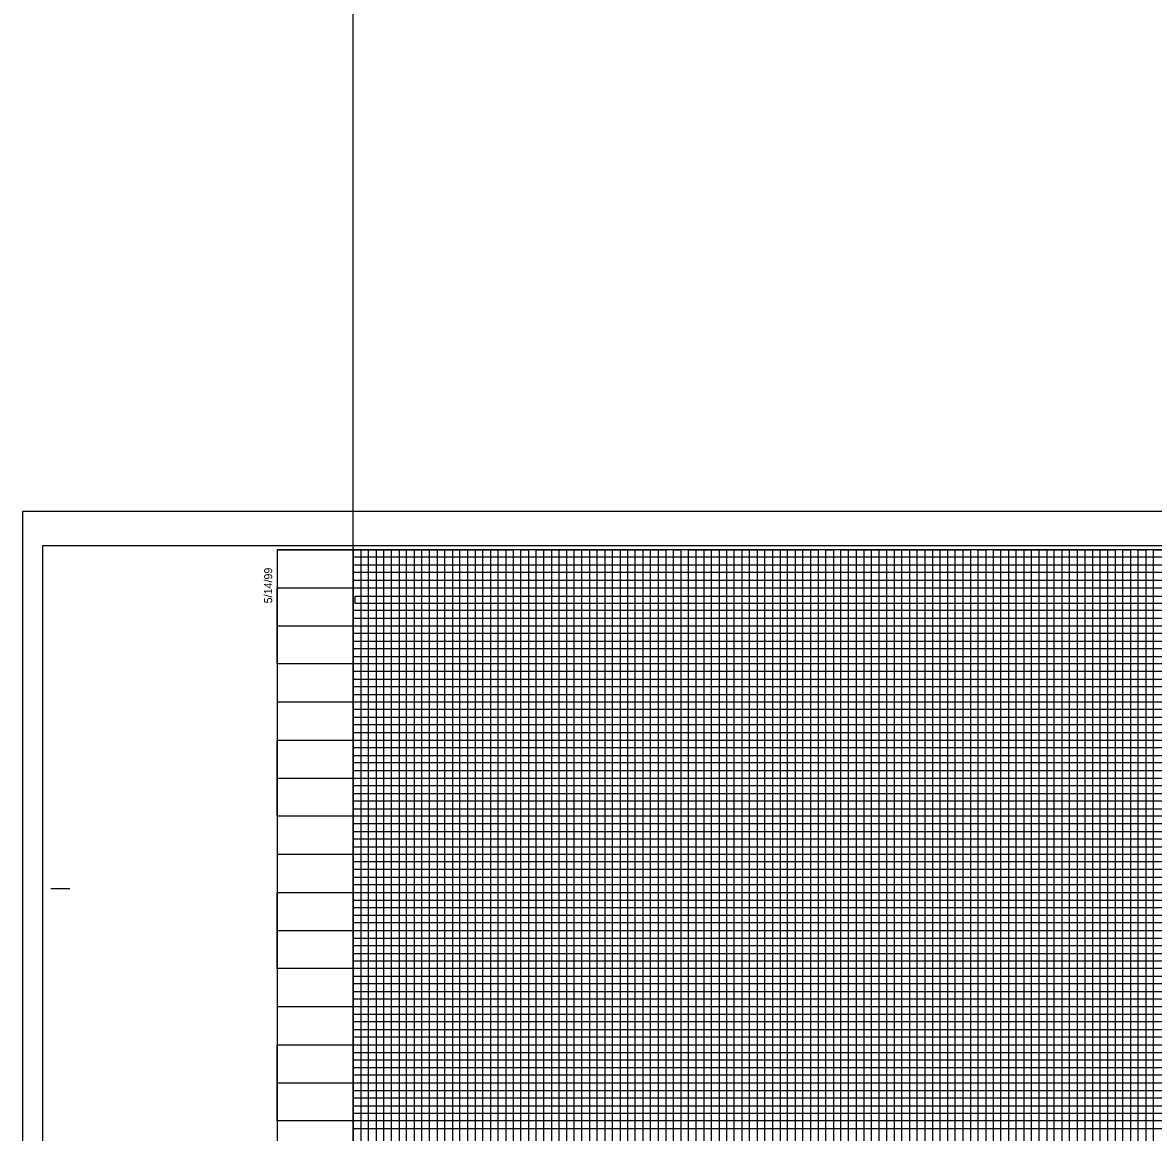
# Model space of a CAD drawing. Extents: x 2345490 to 2445302, y 465165 to 573888.
# Drawn here: x 2410678 to 2411420, y 533138 to 533867 of the extents above; entities that cross this region are included whole.
import ezdxf

# ---------------------------------------------------------------- set-up
doc = ezdxf.new("R2010")
doc.units = 0
for name, color, linetype in [('Old_Level_18', 7, 'Continuous'), ('Old_Level_41', 7, 'Continuous'), ('Old_Level_42', 7, 'Continuous'), ('Old_Level_43', 7, 'Continuous'), ('Old_Level_50', 7, 'Continuous'), ('Old_Level_51', 7, 'Continuous'), ('Old_Level_63', 7, 'Continuous')]:
    doc.layers.add(name, color=color, linetype=linetype)

msp = doc.modelspace()

# ---------------------------------------------------------------- linework, layer by layer
at = {"layer": 'Old_Level_18'}
msp.add_lwpolyline([(2412345.325, 533520.5875), (2410845.325, 533520.5875), (2410845.325, 532470.5875), (2412345.325, 532470.5875)], close=True, dxfattribs=at)
at = {"layer": 'Old_Level_41'}
msp.add_line((2410696.825, 533298.0875), (2410709.325, 533298.0875), dxfattribs=at)
for points in [[(2410845.325, 533520.5875), (2410895.325, 533520.5875), (2410895.325, 532495.5875), (2410945.325, 532495.5875), (2410945.325, 533520.5875), (2410995.325, 533520.5875), (2410995.325, 532495.5875), (2411045.325, 532495.5875), (2411045.325, 533520.5875), (2411095.325, 533520.5875), (2411095.325, 532495.5875), (2411145.325, 532495.5875), (2411145.325, 533520.5875), (2411195.325, 533520.5875), (2411195.325, 532495.5875), (2411245.325, 532495.5875), (2411245.325, 533520.5875), (2411295.325, 533520.5875), (2411295.325, 532495.5875), (2411345.325, 532495.5875), (2411345.325, 533520.5875), (2411395.325, 533520.5875), (2411395.325, 532495.5875), (2411445.325, 532495.5875)], [(2410920.325, 532495.5875), (2410920.325, 533520.5875), (2410970.325, 533520.5875), (2410970.325, 532495.5875), (2411020.325, 532495.5875), (2411020.325, 533520.5875), (2411070.325, 533520.5875), (2411070.325, 532495.5875), (2411120.325, 532495.5875), (2411120.325, 533520.5875), (2411170.325, 533520.5875), (2411170.325, 532495.5875), (2411220.325, 532495.5875), (2411220.325, 533520.5875), (2411270.325, 533520.5875), (2411270.325, 532495.5875), (2411320.325, 532495.5875), (2411320.325, 533520.5875), (2411370.325, 533520.5875), (2411370.325, 532495.5875), (2411420.325, 532495.5875), (2411420.325, 533520.5875), (2411470.325, 533520.5875)], [(2410845.325, 533470.5875), (2412145.275, 533470.5875)], [(2412145.275, 533420.5875), (2410845.325, 533420.5875), (2410845.325, 533370.5375), (2412345.325, 533370.5375)], [(2412345.325, 533345.5875), (2410845.325, 533345.5875), (2410845.325, 533395.5875), (2412145.275, 533395.5875)], [(2412345.325, 533320.5875), (2410845.325, 533320.5875), (2410845.325, 533270.5875), (2412345.325, 533270.5875)], [(2412345.325, 533245.5875), (2410845.325, 533245.5875), (2410845.325, 533295.5875), (2412345.325, 533295.5875)], [(2412345.325, 533220.5875), (2410845.325, 533220.5875), (2410845.325, 533170.5875), (2412345.325, 533170.5875)]]:
    msp.add_lwpolyline(points, dxfattribs=at)
at = {"layer": 'Old_Level_42'}
for points in [[(2412145.275, 533445.5875), (2410845.425, 533445.5875), (2410845.425, 533495.5375), (2412145.275, 533495.5375)], [(2412345.325, 533145.5875), (2410845.325, 533145.5875), (2410845.325, 533195.5875), (2412345.325, 533195.5875)]]:
    msp.add_lwpolyline(points, dxfattribs=at)
at = {"layer": 'Old_Level_43'}
for p, q in [((2412295.325, 533340.5875), (2410895.325, 533340.5875)), ((2410895.325, 533340.5875), (2410895.325, 533335.5875)), ((2410895.325, 533335.5875), (2412295.325, 533335.5875)), ((2412295.325, 533315.5875), (2410895.325, 533315.5875))]:
    msp.add_line(p, q, dxfattribs=at)
for points in [[(2410900.325, 533520.5875), (2410905.325, 533520.5875), (2410910.325, 533520.5875), (2410915.325, 533520.5875), (2410925.325, 533520.5875), (2410892.275, 533520.5875), (2410897.275, 533520.5875), (2410855.325, 533520.5875), (2410860.325, 533520.5875), (2410865.325, 533520.5875), (2410875.325, 533520.5875), (2410880.325, 533520.5875), (2410885.325, 533520.5875), (2410890.325, 533520.5875), (2410900.325, 533520.5875), (2410900.325, 532495.5875)], [(2410905.325, 532495.5875), (2410905.325, 533520.5875), (2410910.325, 533520.5875), (2410910.325, 532495.5875)], [(2410915.325, 532495.5875), (2410915.325, 533520.5875), (2410925.325, 533520.5875), (2410925.325, 532495.5875)], [(2410930.325, 532495.5875), (2410930.325, 533520.5875), (2410935.325, 533520.5875), (2410935.325, 532495.5875)], [(2410940.325, 532495.5875), (2410940.325, 533520.5875), (2410950.325, 533520.5875), (2410950.325, 532495.5875)], [(2410955.325, 532495.5875), (2410955.325, 533520.5875), (2410960.325, 533520.5875), (2410960.325, 532495.5875)], [(2410965.325, 532495.5875), (2410965.325, 533520.5875), (2410975.325, 533520.5875), (2410975.325, 532495.5875)], [(2410980.325, 532495.5875), (2410980.325, 533520.5875), (2410985.325, 533520.5875), (2410985.325, 532495.5875)], [(2410990.325, 532495.5875), (2410990.325, 533520.5875), (2411000.325, 533520.5875), (2411000.325, 532495.5875)], [(2411005.325, 532495.5875), (2411005.325, 533520.5875), (2411010.325, 533520.5875), (2411010.325, 532495.5875)], [(2411015.325, 532495.5875), (2411015.325, 533520.5875), (2411025.325, 533520.5875), (2411025.325, 532495.5875)], [(2411030.325, 532495.5875), (2411030.325, 533520.5875), (2411035.325, 533520.5875), (2411035.325, 532495.5875)], [(2411040.325, 532495.5875), (2411040.325, 533520.5875), (2411050.325, 533520.5875), (2411050.325, 532495.5875)], [(2411055.325, 532495.5875), (2411055.325, 533520.5875), (2411060.325, 533520.5875), (2411060.325, 532495.5875)], [(2411065.325, 532495.5875), (2411065.325, 533520.5875), (2411075.325, 533520.5875), (2411075.325, 532495.5875)], [(2411080.325, 532495.5875), (2411080.325, 533520.5875), (2411085.325, 533520.5875), (2411085.325, 532495.5875)], [(2411090.325, 532495.5875), (2411090.325, 533520.5875), (2411100.325, 533520.5875), (2411100.325, 532495.5875)], [(2411105.325, 532495.5875), (2411105.325, 533520.5875), (2411105.325, 533520.5875), (2411110.325, 533520.5875), (2411110.325, 532495.5875)], [(2411115.325, 532495.5875), (2411115.325, 533520.5875), (2411125.325, 533520.5875), (2411125.325, 532495.5875)], [(2411130.325, 532495.5875), (2411130.325, 533520.5875), (2411135.325, 533520.5875), (2411135.325, 532495.5875)], [(2411140.325, 532495.5875), (2411140.325, 533520.5875), (2411150.325, 533520.5875), (2411150.325, 532495.5875)], [(2411155.325, 532495.5875), (2411155.325, 533520.5875), (2411160.325, 533520.5875), (2411160.325, 532495.5875)], [(2411165.325, 532495.5875), (2411165.325, 533520.5875), (2411175.325, 533520.5875), (2411175.325, 532495.5875)], [(2411180.325, 532495.5875), (2411180.325, 533520.5875), (2411185.325, 533520.5875), (2411185.325, 532495.5875)], [(2411190.325, 532495.5875), (2411190.325, 533520.5875), (2411200.325, 533520.5875), (2411200.325, 532495.5875)], [(2411205.325, 532495.5875), (2411205.325, 533520.5875), (2411210.325, 533520.5875), (2411210.325, 532495.5875)], [(2411215.325, 532495.5875), (2411215.325, 533520.5875), (2411225.325, 533520.5875), (2411225.325, 532495.5875)], [(2411230.325, 533520.5875), (2411230.325, 532495.5875), (2411235.325, 532495.5875), (2411235.325, 533520.5875)], [(2411240.325, 532495.5875), (2411240.325, 533520.5875), (2411250.325, 533520.5875), (2411250.325, 532495.5875)], [(2411255.325, 532495.5875), (2411255.325, 533520.5875), (2411260.325, 533520.5875), (2411260.325, 532495.5875)], [(2411265.325, 532495.5875), (2411265.325, 533520.5875), (2411275.325, 533520.5875), (2411275.325, 532495.5875)], [(2411280.325, 532495.5875), (2411280.325, 533520.5875), (2411285.325, 533520.5875), (2411285.325, 532495.5875)], [(2411290.325, 532495.5875), (2411290.325, 533520.5875), (2411300.325, 533520.5875), (2411300.325, 532495.5875)], [(2411305.325, 532495.5875), (2411305.325, 533520.5875), (2411310.325, 533520.5875), (2411310.325, 532495.5875)], [(2411315.325, 532495.5875), (2411315.325, 533520.5875), (2411325.325, 533520.5875), (2411325.325, 532495.5875)], [(2411330.325, 532495.5875), (2411330.325, 533520.5875), (2411335.325, 533520.5875), (2411335.325, 532495.5875)], [(2411340.325, 532495.5875), (2411340.325, 533520.5875), (2411350.325, 533520.5875), (2411350.325, 532495.5875)], [(2411355.325, 532495.5875), (2411355.325, 533520.5875), (2411360.325, 533520.5875), (2411360.325, 532495.5875)], [(2411365.325, 532495.5875), (2411365.325, 533520.5875), (2411375.325, 533520.5875), (2411375.325, 532495.5875)], [(2411380.325, 533520.5875), (2411380.325, 532495.5875), (2411385.325, 532495.5875), (2411385.325, 533520.5875), (2411390.325, 533520.5875), (2411390.325, 532495.5875), (2411400.325, 532495.5875), (2411400.325, 533520.5875), (2411405.325, 533520.5875), (2411405.325, 532495.5875), (2411410.325, 532495.5875), (2411410.325, 533520.5875), (2411415.325, 533520.5875), (2411415.325, 532495.5875)], [(2412145.275, 533515.5875), (2410895.325, 533515.5875), (2410895.325, 533510.5875), (2412145.275, 533510.5875)], [(2411230.325, 533519.9875), (2411230.325, 532495.5875), (2411235.325, 532495.5875), (2411235.325, 533519.9875)], [(2412145.275, 533505.5875), (2410895.325, 533505.5875), (2410895.325, 533500.5875), (2412145.275, 533500.5875)], [(2412145.275, 533489.8375), (2410896.325, 533489.8375), (2410896.325, 533485.5875), (2412145.275, 533485.5875)], [(2412145.275, 533480.5875), (2410895.325, 533480.5875), (2410895.325, 533475.5875), (2412145.275, 533475.5875)], [(2412145.275, 533465.5875), (2410895.325, 533465.5875), (2410895.325, 533460.5875), (2412145.275, 533460.5875)], [(2412145.275, 533455.5875), (2410895.325, 533455.5875), (2410895.325, 533450.5875), (2412145.275, 533450.5875)], [(2412145.275, 533440.5875), (2410895.325, 533440.5875), (2410895.325, 533435.5875), (2412145.275, 533435.5875)], [(2412145.275, 533430.5875), (2410895.325, 533430.5875), (2410895.325, 533425.5875), (2412145.275, 533425.5875)], [(2412145.275, 533415.5875), (2410895.325, 533415.5875), (2410895.325, 533410.5875), (2412145.275, 533410.5875)], [(2412145.275, 533405.5875), (2410895.325, 533405.5875), (2410895.325, 533400.5875), (2412145.275, 533400.5875)], [(2412145.275, 533390.5875), (2410895.325, 533390.5875), (2410895.325, 533385.5875), (2412145.275, 533385.5875)], [(2412295.325, 533380.5875), (2410895.325, 533380.5875), (2410895.325, 533380.5875), (2410895.325, 533360.5875), (2412295.325, 533360.5875)], [(2410895.325, 533375.5875), (2412295.325, 533375.5875)], [(2412295.325, 533365.5875), (2410895.325, 533365.5875)], [(2412295.325, 533355.5875), (2410895.325, 533355.5875), (2410895.325, 533350.5875), (2412295.325, 533350.5875)], [(2412295.325, 533330.5875), (2410895.325, 533330.5875), (2410895.325, 533325.5875), (2412295.325, 533325.5875)], [(2412295.325, 533310.5875), (2410895.325, 533310.5875), (2410895.325, 533305.5875), (2412295.325, 533305.5875)], [(2412295.325, 533300.5875), (2410895.325, 533300.5875)], [(2410895.325, 533290.5875), (2412295.325, 533290.5875)], [(2412295.325, 533285.5875), (2410895.325, 533285.5875), (2410895.325, 533280.5875), (2412295.325, 533280.5875)], [(2412295.325, 533275.5875), (2410895.325, 533275.5875), (2410895.325, 533265.5875), (2412295.325, 533265.5875)], [(2412295.325, 533260.5875), (2410895.325, 533260.5875), (2410895.325, 533255.5875), (2412295.325, 533255.5875)], [(2412295.325, 533250.5875), (2410895.325, 533250.5875), (2410895.325, 533240.5875), (2412295.325, 533240.5875)], [(2412295.325, 533235.5875), (2410895.325, 533235.5875), (2410895.325, 533230.5875), (2412295.325, 533230.5875)], [(2412295.325, 533225.5875), (2410895.325, 533225.5875), (2410895.325, 533215.5875), (2412295.325, 533215.5875)], [(2412295.325, 533210.5875), (2410895.325, 533210.5875), (2410895.325, 533205.5875), (2412295.325, 533205.5875)], [(2412295.325, 533200.5875), (2410895.325, 533200.5875), (2410895.325, 533190.5875), (2412295.325, 533190.5875)], [(2412295.325, 533185.5875), (2410895.325, 533185.5875), (2410895.325, 533180.5875), (2412295.325, 533180.5875)], [(2412295.325, 533175.5875), (2410895.325, 533175.5875), (2410895.325, 533165.5875), (2412295.325, 533165.5875)], [(2412295.325, 533160.5875), (2410895.325, 533160.5875), (2410895.325, 533155.5875), (2412295.325, 533155.5875)], [(2412295.325, 533150.5875), (2410895.325, 533150.5875), (2410895.325, 533140.5875), (2412295.325, 533140.5875)]]:
    msp.add_lwpolyline(points, dxfattribs=at)
at = {"layer": 'Old_Level_50'}
msp.add_lwpolyline([(2412357.825, 533523.1375), (2410691.325, 533523.1375), (2410691.325, 532468.0375), (2412357.825, 532468.0375)], close=True, dxfattribs=at)
at = {"layer": 'Old_Level_51'}
msp.add_lwpolyline([(2412362.325, 533545.5875), (2410678.325, 533545.5875), (2410678.325, 532445.5875), (2412362.325, 532445.5875)], close=True, dxfattribs=at)
at = {"layer": 'Old_Level_63'}
msp.add_line((2410895.325, 532495.5875), (2410895.325, 534995.5875), dxfattribs=at)

# ---------------------------------------------------------------- texts
at = {"layer": 'Old_Level_41'}
msp.add_text('5/14/99', height=5.25, rotation=90, dxfattribs=at).set_placement((2410842.075, 533485.3875))

doc.saveas('drawing.dxf')
